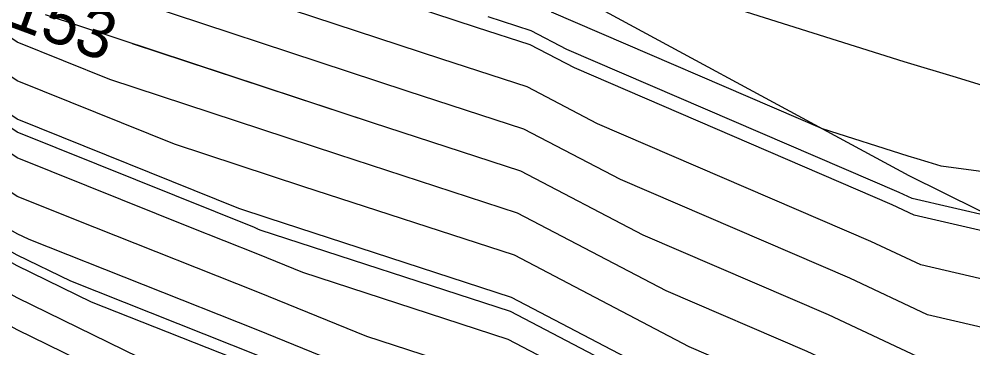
# Model space of a CAD drawing. Extents: x 2354170 to 2357230, y 866100 to 868290.
# Drawn here: x 2355860.06 to 2355899.67, y 867075.02 to 867088.67 of the extents above; entities that cross this region are included whole.
import ezdxf

# ---------------------------------------------------------------- set-up
doc = ezdxf.new("R2010")
doc.units = 0
for name, color, linetype in [('Default', 7, 'Continuous'), ('DTM Contours Minor', 7, 'Continuous'), ('Exist DTM QL2 LIDAR Elevation Point', 7, 'Continuous'), ('PH Exist DTM Breakline', 7, 'Continuous')]:
    doc.layers.add(name, color=color, linetype=linetype)

msp = doc.modelspace()

# ---------------------------------------------------------------- linework, layer by layer
at = {"layer": 'Default'}
for points in [[(2355958.91, 867059.953), (2355957.756, 867060.567), (2355953.197, 867062.228), (2355949.059, 867063.711), (2355945.302, 867065.112), (2355939.563, 867066.907), (2355936.425, 867068.055), (2355933.615, 867069.005), (2355931.145, 867069.832), (2355918.293, 867075.788), (2355916.257, 867076.566), (2355914.445, 867077.257), (2355912.825, 867077.877), (2355903.044, 867079.183), (2355897.241, 867080.531), (2355896.324, 867080.96), (2355883.122, 867086.636), (2355881.286, 867087.596), (2355879.063, 867088.32), (2355872.937, 867090.339), (2355865.192, 867093.648)], [(2355901.597, 867085.443), (2355898.992, 867086.244), (2355896.82, 867086.891), (2355883.466, 867091.116)], [(2355951.639, 867056.673), (2355949.561, 867057.43), (2355947.676, 867058.106), (2355945.965, 867058.744), (2355933.559, 867062.623), (2355933.4, 867062.681), (2355933.259, 867062.729), (2355933.134, 867062.771), (2355930.567, 867063.96), (2355912.588, 867072.643), (2355911.875, 867073.128), (2355897.793, 867076.398), (2355894.559, 867077.913), (2355885.032, 867082.009), (2355881.027, 867084.102), (2355876.178, 867085.681), (2355862.819, 867090.083)], [(2355954.697, 867058.62), (2355951.379, 867059.829), (2355948.368, 867060.908), (2355945.634, 867061.928), (2355936.561, 867064.765), (2355934.913, 867065.368), (2355933.437, 867065.867), (2355932.14, 867066.301), (2355914.161, 867074.633), (2355913.693, 867074.812), (2355913.276, 867074.971), (2355912.903, 867075.113), (2355910.654, 867075.414), (2355897.517, 867078.464), (2355895.441, 867079.436), (2355884.077, 867084.323), (2355881.157, 867085.849), (2355877.62, 867087), (2355867.878, 867090.211)], [(2355899.982, 867056.862), (2355893.29, 867060.011), (2355889.982, 867061.764), (2355886.521, 867063.472), (2355879.982, 867066.763), (2355878.027, 867068.057), (2355872.514, 867070.011), (2355869.982, 867071.042), (2355868.276, 867071.716), (2355859.981, 867075.771), (2355852.356, 867080.011), (2355850.933, 867080.964), (2355849.981, 867081.275), (2355844.136, 867084.166), (2355839.981, 867086.157), (2355837.566, 867087.596), (2355832.542, 867090.012)], [(2355899.982, 867058.383), (2355896.523, 867060.011), (2355889.982, 867063.477), (2355883.14, 867066.853), (2355879.982, 867068.443), (2355879.038, 867069.068), (2355876.375, 867070.011), (2355869.982, 867072.615), (2355865.676, 867074.317), (2355859.981, 867077.1), (2355854.746, 867080.011), (2355851.892, 867081.922), (2355849.981, 867082.548), (2355844.987, 867085.018), (2355839.981, 867087.417), (2355838.355, 867088.385), (2355834.973, 867090.012)], [(2355899.725, 867061.933), (2355896.593, 867063.4), (2355889.982, 867066.903), (2355883.683, 867070.011), (2355880.12, 867071.874), (2355877.154, 867072.839), (2355869.982, 867075.76), (2355860.475, 867079.518), (2355859.981, 867079.759), (2355859.528, 867080.011), (2355853.809, 867083.839), (2355849.981, 867085.093), (2355846.69, 867086.721), (2355839.981, 867089.936)], [(2355955.438, 867045.152), (2355945.261, 867050.835), (2355941.098, 867052.299), (2355931.56, 867056.011), (2355928.711, 867058.165), (2355920.494, 867061.089), (2355911.137, 867065.608), (2355907.376, 867068.166), (2355898.621, 867070.199), (2355891.911, 867073.342), (2355887.895, 867075.068), (2355880.638, 867078.862), (2355871.851, 867081.722), (2355866.512, 867083.481), (2355859.981, 867086.109), (2355857.643, 867087.674), (2355850.506, 867090.012)], [(2355958.215, 867046.075), (2355946.209, 867052.78), (2355945.185, 867053.14), (2355932.141, 867058.217), (2355930.276, 867059.627), (2355924.898, 867061.54), (2355911.62, 867067.953), (2355908.876, 867069.82), (2355898.345, 867072.265), (2355892.793, 867074.865), (2355886.941, 867077.382), (2355880.768, 867080.609), (2355873.293, 867083.041), (2355863.834, 867086.159), (2355859.981, 867087.709), (2355858.602, 867088.632), (2355854.391, 867090.012)], [(2355896.138, 867069.424), (2355891.028, 867071.818), (2355888.85, 867072.755), (2355880.509, 867077.115), (2355870.409, 867080.402), (2355869.189, 867080.804), (2355859.981, 867084.508), (2355856.685, 867086.715), (2355849.981, 867088.911), (2355849.245, 867089.275)], [(2355873.385, 867072.801), (2355869.982, 867074.187), (2355863.075, 867076.917), (2355859.981, 867078.43), (2355857.137, 867080.011), (2355852.851, 867082.881), (2355849.981, 867083.821), (2355845.839, 867085.869), (2355839.981, 867088.676), (2355839.144, 867089.175)], [(2355955.015, 867064.627), (2355949.751, 867066.514), (2355944.971, 867068.296), (2355942.564, 867069.048), (2355937.937, 867070.742), (2355933.794, 867072.143), (2355930.151, 867073.363), (2355922.425, 867076.943), (2355918.821, 867078.321), (2355915.614, 867079.544), (2355912.746, 867080.642), (2355898.36, 867082.562), (2355897.812, 867082.732), (2355897.362, 867082.87), (2355896.987, 867082.982), (2355893.433, 867084.106), (2355882.168, 867088.95)], [(2355955.443, 867040.545), (2355949.884, 867043.304), (2355943.364, 867046.946), (2355932.924, 867050.617), (2355930.4, 867051.599), (2355925.581, 867055.241), (2355911.684, 867060.186), (2355910.169, 867060.918), (2355904.376, 867064.857), (2355899.173, 867066.066), (2355890.146, 867070.294), (2355889.805, 867070.441), (2355880.379, 867075.368), (2355871.849, 867078.144), (2355869.982, 867078.905), (2355867.181, 867080.011), (2355859.981, 867082.908), (2355855.726, 867085.756), (2355849.981, 867087.638), (2355848.393, 867088.424)], [(2355954.494, 867038.714), (2355947.108, 867042.381), (2355942.416, 867045.001), (2355930.967, 867049.026), (2355929.982, 867049.512), (2355929.001, 867050.011), (2355924.016, 867053.779), (2355911.905, 867058.088), (2355909.982, 867058.962), (2355907.57, 867060.011), (2355902.876, 867063.203), (2355899.449, 867063.999), (2355892.949, 867067.044), (2355889.982, 867068.616), (2355887.155, 867070.011), (2355880.249, 867073.621), (2355874.501, 867075.492), (2355869.982, 867077.332), (2355863.204, 867080.011), (2355859.981, 867081.308), (2355854.768, 867084.798), (2355849.981, 867086.366), (2355847.542, 867087.572)], [(2355957.047, 867050.222), (2355948.58, 867054.726), (2355947.743, 867055.031), (2355946.985, 867055.303), (2355946.296, 867055.56), (2355940.811, 867057.275), (2355932.721, 867060.424), (2355931.841, 867061.089), (2355929.303, 867061.992), (2355912.104, 867070.298), (2355910.376, 867071.474), (2355898.069, 867074.331), (2355893.676, 867076.389), (2355885.986, 867079.696), (2355880.897, 867082.355), (2355874.736, 867084.361), (2355864.777, 867087.643)]]:
    msp.add_lwpolyline(points, dxfattribs=at)
at = {"layer": 'DTM Contours Minor'}
for points in [[(2355879.771, 867070.795), (2355878.922, 867071.071), (2355869.982, 867074.711), (2355862.209, 867077.784), (2355859.981, 867078.873), (2355857.934, 867080.011), (2355853.17, 867083.2), (2355849.981, 867084.245), (2355846.123, 867086.153), (2355839.981, 867089.096), (2355839.407, 867089.438)], [(2355926.022, 867056.43), (2355914.621, 867060.487), (2355910.491, 867062.481), (2355905.376, 867065.96), (2355898.989, 867067.443), (2355890.734, 867071.31), (2355889.168, 867071.983), (2355880.465, 867076.532), (2355870.08, 867079.913), (2355869.982, 867079.953), (2355869.833, 867080.011), (2355859.981, 867083.975), (2355856.365, 867086.396), (2355849.981, 867088.487), (2355848.961, 867088.991)], [(2355968.409, 867046.498), (2355962.542, 867048.001), (2355961.165, 867048.478), (2355959.927, 867048.903), (2355958.81, 867049.284), (2355948.58, 867054.726), (2355947.743, 867055.031), (2355946.985, 867055.303), (2355946.296, 867055.56), (2355940.811, 867057.275), (2355932.721, 867060.424), (2355931.841, 867061.089), (2355929.303, 867061.992), (2355912.104, 867070.298), (2355910.376, 867071.474), (2355898.069, 867074.331), (2355893.676, 867076.389), (2355885.986, 867079.696), (2355880.897, 867082.355), (2355874.736, 867084.361), (2355861.157, 867088.836)], [(2355953.803, 867063.027), (2355949.29, 867064.645), (2355945.192, 867066.173), (2355940.563, 867067.621), (2355936.929, 867068.95), (2355933.675, 867070.051), (2355930.814, 867071.009), (2355919.671, 867076.173), (2355917.112, 867077.151), (2355914.835, 867078.019), (2355912.798, 867078.799), (2355900.507, 867080.44), (2355897.149, 867081.219), (2355896.618, 867081.468), (2355882.804, 867087.408), (2355881.329, 867088.179), (2355879.543, 867088.76)]]:
    msp.add_lwpolyline(points, dxfattribs=at)
at = {"layer": 'Exist DTM QL2 LIDAR Elevation Point'}
msp.add_line((2355869.982, 867080.011), (2355869.982, 867080.011), dxfattribs=at)
at = {"layer": 'PH Exist DTM Breakline'}
msp.add_lwpolyline([(2355933.24, 867062.395), (2355912.927, 867074.287), (2355897.022, 867082.166), (2355881.506, 867090.555), (2355855.127, 867104.11), (2355836.903, 867112.998), (2355827.349, 867117.658), (2355818.243, 867121.169)], dxfattribs=at)

# ---------------------------------------------------------------- texts
at = {"layer": 'Default'}
msp.add_text('153', height=2, rotation=339.6877, dxfattribs=at).set_placement((2355859.446, 867088.434))

doc.saveas('drawing.dxf')
